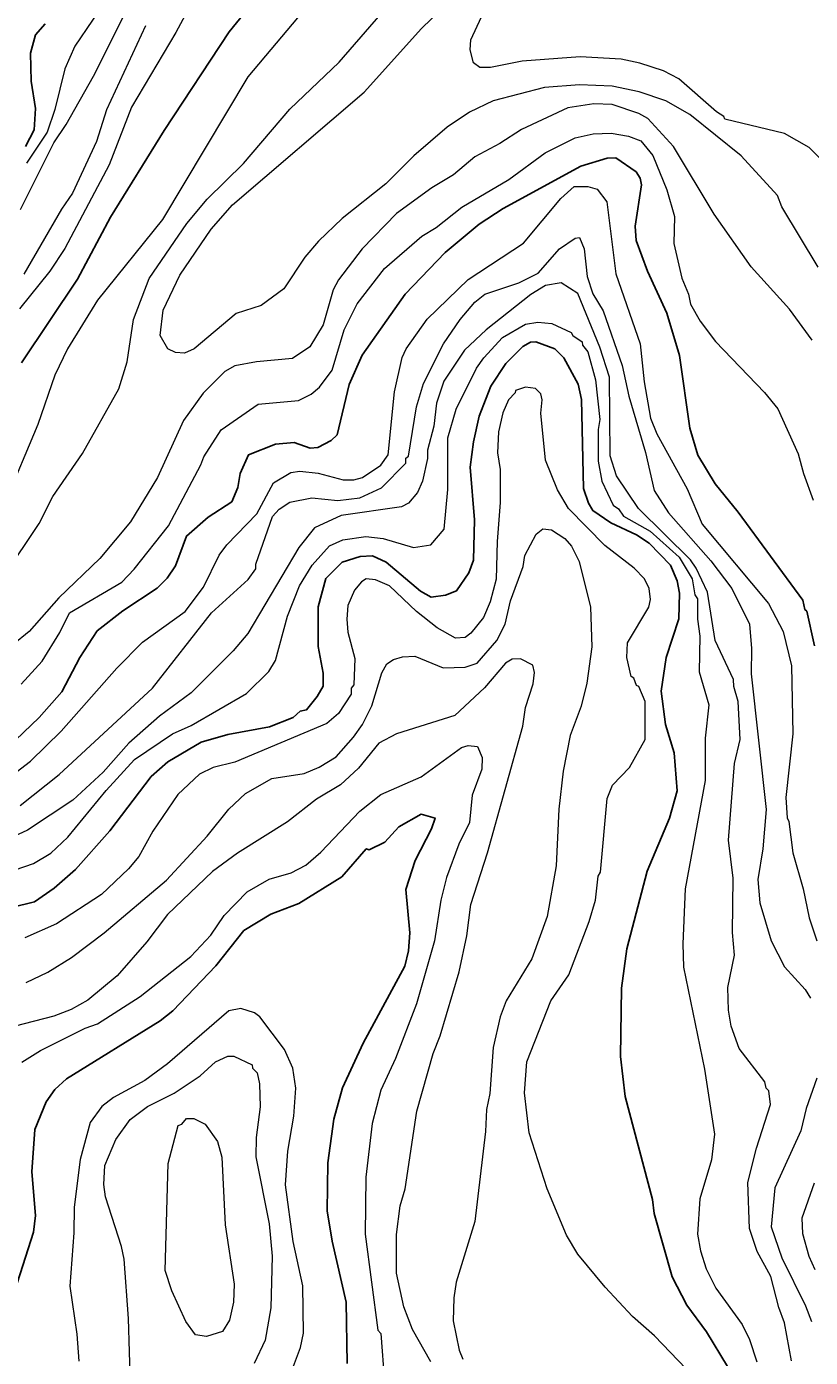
# Model space of a CAD drawing. Extents: x 598.3 to 623.2, y 6902.2 to 6930.1.
# Drawn here: x 620.904 to 621.901, y 6908.544 to 6910.236 of the extents above; entities that cross this region are included whole.
import ezdxf

# ---------------------------------------------------------------- set-up
doc = ezdxf.new("R2010")
doc.units = 0
doc.header["$LTSCALE"] = 0.032
doc.layers.add('1', color=7, linetype='Continuous', lineweight=25)
doc.layers.add('2', color=7, linetype='Continuous', lineweight=13)

msp = doc.modelspace()

# ---------------------------------------------------------------- linework, layer by layer
at = {"layer": '1'}
for points in [[(621.1954, 6910.2713), (621.162, 6910.2298)], [(621.162, 6910.2298), (621.0794, 6910.1043), (621.0112, 6909.9938), (620.969, 6909.9152), (620.8979, 6909.8085)], [(620.9028, 6910.0839), (620.9141, 6910.1051), (620.9157, 6910.1321), (620.91, 6910.1667), (620.9093, 6910.2023), (620.9155, 6910.2257), (620.9278, 6910.2398)], [(620.8806, 6909.3196), (620.9203, 6909.3574), (620.9493, 6909.3904), (620.972, 6909.4337), (620.9941, 6909.4676), (621.0268, 6909.4932), (621.0705, 6909.5222), (621.083, 6909.5347), (621.0938, 6909.5504), (621.1077, 6909.5884), (621.1354, 6909.6123), (621.1656, 6909.632), (621.1731, 6909.65), (621.1758, 6909.668), (621.1866, 6909.6917), (621.2208, 6909.705), (621.2447, 6909.7073), (621.2652, 6909.7002), (621.2749, 6909.7009), (621.2918, 6909.7097), (621.2993, 6909.7172), (621.3148, 6909.781), (621.331, 6909.8183), (621.3859, 6909.8958), (621.4366, 6909.9489), (621.4799, 6909.985), (621.5105, 6910.0051), (621.6094, 6910.0587), (621.643, 6910.0689), (621.654, 6910.0692), (621.6799, 6910.0514), (621.6846, 6910.0436), (621.6863, 6910.0352), (621.6783, 6909.9825), (621.6799, 6909.9643), (621.6943, 6909.9254), (621.7186, 6909.872), (621.735, 6909.818), (621.748, 6909.7257), (621.7582, 6909.6911), (621.7802, 6909.6547), (621.8096, 6909.6189), (621.8917, 6909.5069), (621.8944, 6909.4949), (621.897, 6909.4928), (621.9066, 6909.4489)], [(621.7957, 6908.5321), (621.7691, 6908.5763), (621.744, 6908.6103), (621.7256, 6908.6463), (621.7026, 6908.7268), (621.7006, 6908.7446), (621.6658, 6908.8756), (621.6596, 6908.9265), (621.6612, 6909.0133), (621.668, 6909.0635), (621.6938, 6909.1621), (621.7222, 6909.2297), (621.7317, 6909.2643), (621.728, 6909.3127), (621.7172, 6909.3485), (621.7114, 6909.3912), (621.7178, 6909.434), (621.7341, 6909.4832), (621.7349, 6909.5158), (621.7318, 6909.5314), (621.7234, 6909.5513), (621.6963, 6909.5792), (621.6802, 6909.5899), (621.6477, 6909.605), (621.6248, 6909.6208), (621.6189, 6909.6303), (621.6127, 6909.649), (621.6103, 6909.7619), (621.606, 6909.7815), (621.5878, 6909.8148), (621.5762, 6909.8263), (621.552, 6909.8352), (621.5455, 6909.8351), (621.5356, 6909.8294), (621.5141, 6909.8079), (621.4947, 6909.7789), (621.4799, 6909.7406), (621.4726, 6909.7082), (621.4687, 6909.6761), (621.4742, 6909.6091), (621.4726, 6909.5576), (621.467, 6909.5415), (621.4513, 6909.5187), (621.4372, 6909.5132), (621.419, 6909.5108), (621.4052, 6909.5181), (621.3617, 6909.5552), (621.3445, 6909.5633), (621.3286, 6909.5625), (621.3059, 6909.5552), (621.285, 6909.5342), (621.2753, 6909.4985)], [(621.2753, 6909.4985), (621.2751, 6909.4478), (621.2816, 6909.4138), (621.2816, 6909.3976), (621.2741, 6909.3842), (621.2604, 6909.3675), (621.2523, 6909.3655), (621.2433, 6909.3576), (621.2133, 6909.3459), (621.1605, 6909.3359), (621.1262, 6909.3261), (621.0841, 6909.301), (621.063, 6909.2824), (621.0101, 6909.2134), (620.9667, 6909.1642), (620.9395, 6909.1403), (620.9144, 6909.1231), (620.8572, 6909.1091)], [(621.3123, 6908.5358), (621.3107, 6908.6141), (621.2929, 6908.6915), (621.2865, 6908.73), (621.2874, 6908.791), (621.2953, 6908.8469), (621.3062, 6908.8864), (621.3323, 6908.9434), (621.3853, 6909.0415), (621.3901, 6909.0606), (621.3918, 6909.0839), (621.3869, 6909.1386), (621.3985, 6909.1759), (621.4192, 6909.216), (621.4239, 6909.2297), (621.4064, 6909.2345), (621.3778, 6909.2184), (621.3602, 6909.1991), (621.3399, 6909.1891), (621.3364, 6909.1906), (621.3052, 6909.1549), (621.2507, 6909.1212), (621.215, 6909.1074), (621.1807, 6909.0867), (621.145, 6909.0416), (621.0904, 6908.9846), (621.0741, 6908.9717), (620.9549, 6908.8981), (620.9404, 6908.8844), (620.9291, 6908.8689), (620.9149, 6908.8336), (620.9109, 6908.7796), (620.9157, 6908.7242), (620.913, 6908.7031), (620.879, 6908.5956)]]:
    msp.add_lwpolyline(points, dxfattribs=at)
at = {"layer": '2'}
for points in [[(620.8758, 6909.5377), (620.9204, 6909.6044), (620.9377, 6909.6386), (620.9755, 6909.6934), (621.0215, 6909.7756), (621.0322, 6909.8097), (621.0403, 6909.8636), (621.0601, 6909.9157), (621.1083, 6909.9858), (621.1339, 6910.017), (621.1804, 6910.062), (621.2391, 6910.1312), (621.302, 6910.1909), (621.369, 6910.2683)], [(621.2646, 6910.2659), (621.1859, 6910.1723), (621.0772, 6909.991), (620.9946, 6909.8884), (620.9562, 6909.8264), (620.9403, 6909.793), (620.9185, 6909.7302), (620.8767, 6909.6303)], [(621.1147, 6910.2665), (621.0943, 6910.2288), (621.0379, 6910.1337), (621.0094, 6910.0606), (620.9528, 6909.9541), (620.9337, 6909.9254), (620.8953, 6909.8775)], [(621.0105, 6910.2781), (620.9658, 6910.2115), (620.9529, 6910.1825), (620.9401, 6910.131), (620.9304, 6910.1019), (620.9042, 6910.0625)], [(620.8968, 6910.0037), (620.9391, 6910.0884), (620.9547, 6910.1116), (620.9895, 6910.1731), (621.0338, 6910.2617)], [(621.8131, 6910.072), (621.7481, 6910.1243), (621.7174, 6910.1419), (621.6834, 6910.1534), (621.6491, 6910.1607), (621.6075, 6910.1624), (621.5631, 6910.159), (621.4977, 6910.142), (621.4677, 6910.1275), (621.4395, 6910.1083), (621.3967, 6910.0717), (621.3611, 6910.0362), (621.3059, 6909.9923), (621.2755, 6909.9635), (621.2581, 6909.9429), (621.2316, 6909.9027), (621.2029, 6909.8817), (621.1711, 6909.8714), (621.1175, 6909.8265), (621.1051, 6909.8208), (621.0937, 6909.8219), (621.0842, 6909.8265), (621.0744, 6909.8433), (621.0782, 6909.8757), (621.0994, 6909.9203), (621.1391, 6909.9785), (621.1662, 6910.0097), (621.3336, 6910.1528), (621.4068, 6910.234), (621.432, 6910.2584)], [(621.9255, 6910.0568), (621.8999, 6910.0823), (621.8684, 6910.1003), (621.7927, 6910.1186), (621.7913, 6910.1219), (621.7818, 6910.1277), (621.7339, 6910.1698), (621.7145, 6910.1799), (621.6845, 6910.1899), (621.6608, 6910.1947), (621.6084, 6910.1979), (621.5345, 6910.1923), (621.4943, 6910.1842), (621.481, 6910.1842), (621.4726, 6910.1901), (621.4687, 6910.2066), (621.4695, 6910.2195), (621.483, 6910.2487)], [(621.0554, 6910.2371), (621.0062, 6910.1305), (620.9934, 6910.0903), (620.9629, 6910.0245), (620.9486, 6910.004), (620.901, 6909.9213)], [(621.9035, 6909.8375), (621.8748, 6909.8768), (621.8258, 6909.9309), (621.7788, 6909.9978), (621.727, 6910.0836), (621.6945, 6910.1194), (621.6829, 6910.1259), (621.6491, 6910.1372), (621.6259, 6910.138), (621.5928, 6910.1331), (621.534, 6910.1055), (621.5061, 6910.0875), (621.4744, 6910.0708), (621.4472, 6910.0477), (621.4198, 6910.031), (621.3749, 6909.9984), (621.3311, 6909.9535), (621.3012, 6909.9141), (621.2942, 6909.9015), (621.2815, 6909.8569), (621.2648, 6909.8291), (621.2425, 6909.8142), (621.1968, 6909.8101), (621.1693, 6909.805), (621.1566, 6909.7976), (621.1288, 6909.7699), (621.104, 6909.7352), (621.071, 6909.6627), (621.0365, 6909.6065), (620.9973, 6909.5598), (620.9454, 6909.5096), (620.9075, 6909.4668), (620.8656, 6909.4331)], [(620.8976, 6909.4001), (620.924, 6909.4292), (620.9466, 6909.4656), (620.9588, 6909.4906), (621.0254, 6909.5297), (621.0411, 6909.5461), (621.085, 6909.6012), (621.1261, 6909.6788), (621.1296, 6909.6891), (621.1519, 6909.7234), (621.1991, 6909.7559), (621.25, 6909.7606), (621.2665, 6909.7686), (621.2771, 6909.7775), (621.293, 6909.7992), (621.3082, 6909.8507), (621.3249, 6909.8836), (621.3595, 6909.9286), (621.4071, 6909.9698), (621.4255, 6909.9808), (621.4579, 6910.0067), (621.5178, 6910.0416), (621.5639, 6910.0756), (621.602, 6910.0947), (621.6251, 6910.1), (621.6481, 6910.1008), (621.6699, 6910.0968), (621.6855, 6910.091), (621.7009, 6910.0725), (621.7188, 6910.0285), (621.7284, 6909.9947), (621.7277, 6909.9605), (621.738, 6909.9162), (621.7462, 6909.896), (621.7487, 6909.8831), (621.7612, 6909.8615), (621.7806, 6909.8356)], [(621.9113, 6909.9303), (621.8648, 6910.0069), (621.8595, 6910.0213), (621.8131, 6910.072)], [(621.2184, 6909.6562), (621.2406, 6909.6691), (621.2519, 6909.671), (621.2754, 6909.6685), (621.307, 6909.6597), (621.3207, 6909.6597), (621.3318, 6909.663), (621.3548, 6909.6787), (621.3641, 6909.6915), (621.3723, 6909.7716), (621.3821, 6909.8153), (621.387, 6909.8265), (621.4139, 6909.8641), (621.4662, 6909.9146), (621.5366, 6909.9607), (621.5837, 6910.0176), (621.6009, 6910.0328), (621.6184, 6910.0328), (621.63, 6910.0297), (621.6425, 6910.0133), (621.654, 6909.9217), (621.6847, 6909.8329), (621.6897, 6909.7844), (621.6979, 6909.7384), (621.7059, 6909.7183), (621.7445, 6909.6485), (621.7637, 6909.6035), (621.8482, 6909.5026), (621.8668, 6909.467), (621.8774, 6909.4232), (621.879, 6909.3369), (621.8701, 6909.2559), (621.8716, 6909.23), (621.8741, 6909.2254), (621.879, 6909.1856), (621.892, 6909.1397), (621.8996, 6909.1026), (621.9097, 6909.0736)], [(620.8961, 6909.2458), (620.9457, 6909.2849), (621.0647, 6909.3949), (621.1394, 6909.4905), (621.186, 6909.533), (621.1958, 6909.5467), (621.1959, 6909.5525), (621.2172, 6909.6134), (621.2257, 6909.6224), (621.239, 6909.6313), (621.267, 6909.6369), (621.3001, 6909.6337), (621.3281, 6909.6368), (621.3559, 6909.6498), (621.3867, 6909.6809), (621.3869, 6909.6876), (621.39, 6909.6899), (621.4004, 6909.7526), (621.4094, 6909.7825), (621.4346, 6909.8327), (621.4558, 6909.8639), (621.4747, 6909.8858), (621.4874, 6909.8959), (621.5306, 6909.9104), (621.5552, 6909.9228), (621.5822, 6909.9537), (621.602, 6909.9673), (621.6077, 6909.9679), (621.6136, 6909.9538), (621.6172, 6909.9186), (621.6246, 6909.8966), (621.6378, 6909.8747), (621.6621, 6909.8051), (621.6702, 6909.7663), (621.6914, 6909.6947), (621.7028, 6909.6462), (621.7207, 6909.618), (621.7746, 6909.5568), (621.8015, 6909.5218), (621.8239, 6909.4764), (621.8265, 6909.4453), (621.826, 6909.413), (621.845, 6909.2406), (621.841, 6909.1907), (621.8346, 6909.1516), (621.837, 6909.1219)], [(621.7706, 6909.5169), (621.7561, 6909.5477), (621.7488, 6909.5582), (621.6825, 6909.6232), (621.6546, 6909.6649), (621.6468, 6909.6902), (621.6459, 6909.7903), (621.6333, 6909.8287), (621.6054, 6909.8968), (621.5843, 6909.9105), (621.5642, 6909.9068), (621.5457, 6909.8954), (621.489, 6909.8507), (621.4615, 6909.8249), (621.4352, 6909.7854), (621.4259, 6909.7574), (621.4225, 6909.7279), (621.4145, 6909.6975), (621.4143, 6909.6871), (621.408, 6909.6583), (621.4017, 6909.6438), (621.39, 6909.6303), (621.3811, 6909.6254), (621.3046, 6909.6144), (621.2705, 6909.599), (621.2508, 6909.5738), (621.1857, 6909.4643), (621.1673, 6909.4425), (621.1136, 6909.3888), (621.0735, 6909.3593), (621.0345, 6909.3251), (621.0017, 6909.2882), (620.9631, 6909.2523), (620.9055, 6909.2142), (620.8386, 6909.1835)], [(620.8205, 6909.14), (620.9131, 6909.1718), (620.9352, 6909.1852), (620.9569, 6909.2054), (621.0057, 6909.2649), (621.0418, 6909.304), (621.09, 6909.3368), (621.1138, 6909.3474), (621.184, 6909.3881), (621.2123, 6909.4161), (621.221, 6909.4302), (621.2362, 6909.4864), (621.2515, 6909.525), (621.2678, 6909.5511), (621.2898, 6909.5761), (621.3066, 6909.5837), (621.336, 6909.5876), (621.358, 6909.5851), (621.3964, 6909.5739), (621.4186, 6909.5772), (621.4355, 6909.5972), (621.4402, 6909.6477), (621.4403, 6909.7133), (621.4506, 6909.7497), (621.4766, 6909.8019), (621.4858, 6909.8152), (621.5096, 6909.8407), (621.5391, 6909.8579), (621.5546, 6909.8604), (621.5724, 6909.8586), (621.5972, 6909.8474), (621.599, 6909.8435), (621.6109, 6909.8353), (621.6114, 6909.8309), (621.6184, 6909.8228), (621.6281, 6909.7872)], [(621.7806, 6909.8356), (621.843, 6909.7709), (621.8597, 6909.7501), (621.8859, 6909.6927), (621.8924, 6909.6677), (621.9049, 6909.634)], [(621.6494, 6909.2715), (621.6711, 6909.294), (621.6912, 6909.3294), (621.6912, 6909.3779), (621.6831, 6909.3971), (621.6801, 6909.3981), (621.6766, 6909.4077), (621.6735, 6909.4098), (621.6678, 6909.4339), (621.6686, 6909.4524), (621.696, 6909.4978), (621.6978, 6909.5078), (621.6961, 6909.5218), (621.6903, 6909.5341), (621.6772, 6909.5473), (621.64, 6909.5764), (621.5936, 6909.6235), (621.5797, 6909.6473), (621.5643, 6909.685), (621.5585, 6909.7445), (621.56, 6909.7614), (621.5585, 6909.7692), (621.5516, 6909.7762), (621.5391, 6909.7777), (621.5263, 6909.7736), (621.5259, 6909.7705), (621.5172, 6909.7615), (621.51, 6909.7451), (621.5046, 6909.7208), (621.5034, 6909.694), (621.5066, 6909.6729), (621.5067, 6909.6309), (621.5027, 6909.5812), (621.5018, 6909.5334), (621.4938, 6909.5045), (621.4855, 6909.4846), (621.4696, 6909.4647), (621.4621, 6909.4594), (621.4499, 6909.4585), (621.4268, 6909.4714), (621.4004, 6909.4922), (621.3658, 6909.5252), (621.3483, 6909.5325), (621.3364, 6909.5338), (621.3302, 6909.5301), (621.3213, 6909.5195), (621.3131, 6909.5001), (621.3116, 6909.4825), (621.3131, 6909.4662), (621.322, 6909.4328), (621.3204, 6909.3993), (621.3173, 6909.3949), (621.3172, 6909.3871), (621.3012, 6909.3628), (621.2861, 6909.3498), (621.1694, 6909.3009), (621.1418, 6909.2941), (621.1244, 6909.2855), (621.0969, 6909.2595), (621.0648, 6909.2129), (621.0471, 6909.1809), (621.0341, 6909.1652), (620.9995, 6909.1323), (620.9422, 6909.0953), (620.9022, 6909.0772)], [(621.6281, 6909.7872), (621.6336, 6909.7364), (621.6314, 6909.7238), (621.6314, 6909.6836), (621.6361, 6909.6583), (621.6505, 6909.6277), (621.6574, 6909.6229), (621.6638, 6909.6136), (621.6975, 6909.5945), (621.7344, 6909.5613), (621.7509, 6909.534), (621.7544, 6909.5134), (621.7577, 6909.5084), (621.7577, 6909.4826), (621.7608, 6909.4611), (621.76, 6909.4155), (621.7721, 6909.3736), (621.7674, 6909.3313), (621.7673, 6909.2776), (621.7422, 6909.1396), (621.7389, 6909.0697), (621.7398, 6909.0401), (621.7665, 6908.9103), (621.7794, 6908.8275), (621.7754, 6908.7949), (621.7609, 6908.7452), (621.7577, 6908.7006), (621.7615, 6908.6791), (621.7687, 6908.6565), (621.7812, 6908.6316), (621.8145, 6908.5857), (621.824, 6908.5666), (621.8331, 6908.5382)], [(620.8686, 6909.2709), (620.9094, 6909.302), (620.9483, 6909.34), (621.0191, 6909.4205), (621.0517, 6909.4532), (621.1061, 6909.4922), (621.1293, 6909.5234), (621.1495, 6909.5639), (621.1589, 6909.5772), (621.1973, 6909.6165), (621.2184, 6909.6562)], [(620.9039, 6909.0207), (620.9312, 6909.0335), (620.9615, 6909.0522), (621.0029, 6909.0839), (621.0821, 6909.1508), (621.1339, 6909.2067), (621.1618, 6909.2411), (621.183, 6909.2607), (621.2163, 6909.2799), (621.2575, 6909.2865), (621.2763, 6909.2943), (621.298, 6909.3077), (621.3203, 6909.3324), (621.3316, 6909.3488), (621.3435, 6909.3724), (621.3564, 6909.4144), (621.3626, 6909.4257), (621.3709, 6909.4313), (621.3826, 6909.4346), (621.3982, 6909.4354), (621.4342, 6909.4209), (621.462, 6909.4215), (621.4776, 6909.4266), (621.5023, 6909.4557), (621.5129, 6909.4762), (621.5197, 6909.5061), (621.5358, 6909.5496), (621.5382, 6909.5638), (621.5526, 6909.5906), (621.5612, 6909.5977), (621.572, 6909.5962), (621.589, 6909.5853), (621.5973, 6909.5754), (621.6071, 6909.5558), (621.6216, 6909.4977), (621.6232, 6909.4473), (621.6168, 6909.4012), (621.6096, 6909.372), (621.5958, 6909.3345), (621.5868, 6909.2894), (621.5815, 6909.2409), (621.5778, 6909.1691), (621.5665, 6909.1043), (621.547, 6909.0507), (621.5143, 6908.9973), (621.5067, 6908.9767), (621.4978, 6908.9379), (621.4937, 6908.8793), (621.4895, 6908.8589)], [(621.8774, 6908.5393), (621.8686, 6908.5877), (621.8612, 6908.6073), (621.8511, 6908.6468), (621.8336, 6908.6785), (621.824, 6908.7077), (621.8216, 6908.7662), (621.8326, 6908.8098), (621.8506, 6908.8653), (621.8483, 6908.8828), (621.8449, 6908.8862), (621.8432, 6908.8941), (621.8108, 6908.9365), (621.8006, 6908.9649), (621.7971, 6908.9855), (621.7965, 6909.0142), (621.8046, 6909.0551), (621.8022, 6909.0843), (621.8029, 6909.1532), (621.7973, 6909.2015), (621.8046, 6909.2989), (621.8118, 6909.3297), (621.8094, 6909.3779), (621.8038, 6909.3971), (621.8037, 6909.4059), (621.7803, 6909.4554), (621.7706, 6909.5169)], [(621.4187, 6908.538), (621.3952, 6908.5793), (621.384, 6908.608), (621.3748, 6908.6508), (621.3749, 6908.7), (621.3795, 6908.7366), (621.386, 6908.758), (621.4007, 6908.8569), (621.4213, 6908.9301), (621.4302, 6908.9527), (621.4547, 6909.0341), (621.4645, 6909.0798), (621.4696, 6909.1199), (621.4905, 6909.1856), (621.5357, 6909.3466), (621.5391, 6909.3701), (621.5487, 6909.4004), (621.5504, 6909.4146), (621.5484, 6909.4243), (621.5326, 6909.4321), (621.5219, 6909.4316), (621.5135, 6909.4266), (621.487, 6909.3955), (621.4489, 6909.3599), (621.3749, 6909.337), (621.3524, 6909.3248), (621.3265, 6909.2932), (621.3037, 6909.272), (621.273, 6909.2536), (621.2361, 6909.2248), (621.1725, 6909.1851), (621.1407, 6909.1618), (621.0835, 6909.1069), (621.0575, 6909.0722), (621.0194, 6909.0291), (620.9824, 6908.9979), (620.9609, 6908.986), (620.939, 6908.9777), (620.8633, 6908.9582)], [(620.9946, 6908.9681), (621.0489, 6909.0028), (621.1134, 6909.0535), (621.1385, 6909.0809), (621.1557, 6909.1056), (621.1851, 6909.1357), (621.2131, 6909.1518), (621.2409, 6909.16), (621.2597, 6909.1696), (621.2788, 6909.1864), (621.3284, 6909.2385), (621.3551, 6909.2596), (621.4061, 6909.2823), (621.4576, 6909.3194), (621.4662, 6909.322), (621.4777, 6909.3206), (621.4839, 6909.3065), (621.4833, 6909.2919), (621.4712, 6909.2586), (621.4677, 6909.224), (621.454, 6909.1963), (621.4383, 6909.1541), (621.4313, 6909.1252), (621.4232, 6909.0734), (621.4001, 6908.9935), (621.3735, 6908.9239), (621.3548, 6908.8834), (621.3438, 6908.8411), (621.3359, 6908.773), (621.3351, 6908.7003), (621.3513, 6908.5785), (621.3551, 6908.5741), (621.3597, 6908.5121)], [(621.7434, 6908.5292), (621.703, 6908.5712), (621.675, 6908.5959), (621.6404, 6908.633), (621.6056, 6908.6751), (621.5911, 6908.6991), (621.5665, 6908.7582), (621.5434, 6908.8293), (621.5378, 6908.8803), (621.5406, 6908.9195), (621.5713, 6908.9973), (621.5939, 6909.0304), (621.62, 6909.0981), (621.628, 6909.1254), (621.6314, 6909.1559), (621.6345, 6909.1608), (621.6427, 6909.2547), (621.6494, 6909.2715)], [(621.837, 6909.1219), (621.8515, 6909.0736), (621.8683, 6909.0404), (621.8946, 6909.0118), (621.9016, 6909.0008)], [(621.2374, 6908.5155), (621.2527, 6908.5564), (621.2566, 6908.5744), (621.2558, 6908.6346), (621.2436, 6908.691), (621.2338, 6908.7631), (621.2367, 6908.8061), (621.2444, 6908.8504), (621.2468, 6908.886), (621.2428, 6908.9115), (621.2325, 6908.9354), (621.201, 6908.9768), (621.1941, 6908.982), (621.177, 6908.9876), (621.1617, 6908.9844), (621.0837, 6908.917), (621.0547, 6908.8961), (621.0151, 6908.8743), (620.9999, 6908.863), (620.9852, 6908.8425), (620.9725, 6908.7954), (620.9647, 6908.7348), (620.9643, 6908.7023), (620.9595, 6908.6343), (620.9683, 6908.5731), (620.9708, 6908.5388)], [(620.8983, 6908.9193), (620.9219, 6908.9342), (620.9788, 6908.9626), (620.9946, 6908.9681)], [(621.0364, 6908.5083), (621.0339, 6908.5933), (621.0283, 6908.6686), (621.0251, 6908.6848), (621.0048, 6908.7479), (621.0024, 6908.7638), (621.0037, 6908.7877), (621.0177, 6908.821), (621.036, 6908.8463), (621.058, 6908.8629), (621.092, 6908.8799), (621.1252, 6908.9018), (621.1446, 6908.9196), (621.1602, 6908.927), (621.168, 6908.927), (621.1914, 6908.916), (621.1919, 6908.9117), (621.1975, 6908.9055), (621.2007, 6908.8917), (621.2014, 6908.8626), (621.1962, 6908.8232), (621.1959, 6908.799), (621.2129, 6908.7136), (621.2168, 6908.6726), (621.2152, 6908.6068), (621.208, 6908.5655), (621.194, 6908.5359)], [(621.9097, 6908.8987), (621.8961, 6908.8601), (621.8891, 6908.8317), (621.8563, 6908.7593), (621.8515, 6908.7097), (621.8651, 6908.6704), (621.8951, 6908.6092), (621.9026, 6908.5893)], [(621.4895, 6908.8589), (621.4881, 6908.831), (621.4743, 6908.7164), (621.4508, 6908.6393), (621.4476, 6908.6195), (621.4468, 6908.5902), (621.4547, 6908.5528), (621.4594, 6908.5413)], [(621.9063, 6908.7654), (621.8904, 6908.7206), (621.8911, 6908.7015), (621.8992, 6908.6723), (621.9068, 6908.6554)]]:
    msp.add_lwpolyline(points, dxfattribs=at)
msp.add_lwpolyline([(621.089, 6908.6285), (621.0808, 6908.6542), (621.0843, 6908.7903), (621.0971, 6908.8386), (621.1019, 6908.8405), (621.1079, 6908.8477), (621.117, 6908.8477), (621.1316, 6908.8405), (621.1471, 6908.8185), (621.1529, 6908.7983), (621.157, 6908.7123), (621.1682, 6908.6367), (621.1674, 6908.6139), (621.1625, 6908.591), (621.1536, 6908.5766), (621.133, 6908.5701), (621.1192, 6908.5724), (621.1069, 6908.5893)], close=True, dxfattribs=at)

doc.saveas('drawing.dxf')
